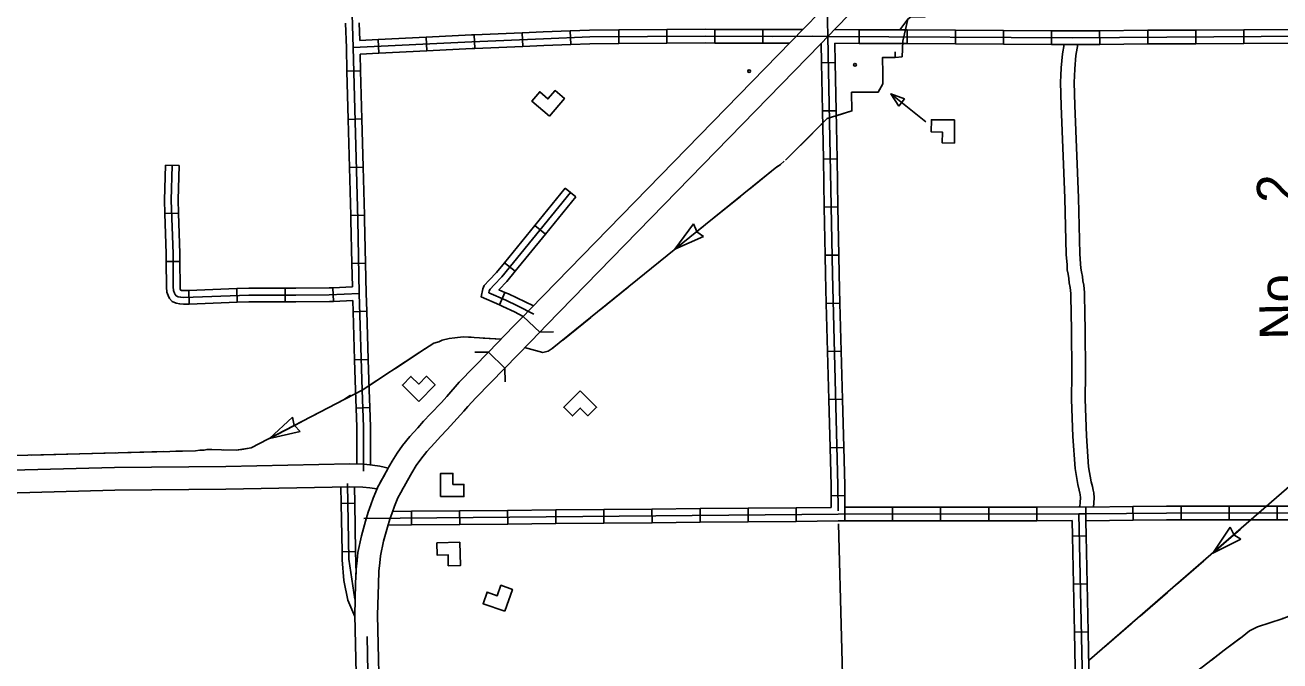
# Model space of a CAD drawing. Extents: x 1164457 to 1439835, y 1590918 to 1773502.
# Drawn here: x 1294282 to 1308056, y 1648927 to 1655904 of the extents above; entities that cross this region are included whole.
import ezdxf

# ---------------------------------------------------------------- set-up
doc = ezdxf.new("R2010")
doc.units = 0
for name, color, linetype in [('Level 10', 7, 'Continuous'), ('Level 15', 7, 'Continuous'), ('Level 32', 7, 'Continuous'), ('Level 37', 7, 'Continuous'), ('Level 43', 7, 'Continuous'), ('Level 46', 7, 'Continuous'), ('Level 5', 7, 'Continuous'), ('Level 58', 7, 'Continuous'), ('R_Draft', 7, 'Continuous')]:
    doc.layers.add(name, color=color, linetype=linetype)

msp = doc.modelspace()

# ---------------------------------------------------------------- linework, layer by layer
at = {"layer": 'Level 10'}
for points in [[(1287307, 1650827), (1287478, 1650833), (1289479, 1650888), (1292591, 1650978), (1295263, 1651049), (1296484, 1651061), (1297847, 1651088), (1298006, 1651084), (1298096, 1651075), (1298177, 1651063), (1298222, 1651053), (1298267, 1651041)], [(1298267, 1651041), (1298145, 1650815), (1298065, 1650827), (1297990, 1650835), (1297847, 1650838), (1296487, 1650811), (1295268, 1650799), (1292598, 1650728), (1289486, 1650639), (1287484, 1650583), (1287317, 1650578), (1287307, 1650827)]]:
    msp.add_lwpolyline(points, dxfattribs=at)
at = {"layer": 'Level 15'}
for points in [[(1304492, 1657218), (1304445, 1657247), (1304386, 1657288), (1304336, 1657326), (1304289, 1657367), (1303005, 1656047), (1302833, 1655869), (1299826, 1652786), (1299750, 1652708), (1299931, 1652535)], [(1299931, 1652535), (1300006, 1652612), (1303012, 1655695), (1303185, 1655873), (1304492, 1657218)], [(1299750, 1652708), (1299649, 1652602), (1299370, 1652316)], [(1299931, 1652535), (1299829, 1652428), (1299549, 1652141)], [(1299549, 1652141), (1299370, 1652316), (1299047, 1651984), (1298910, 1651830), (1298852, 1651763), (1298733, 1651638), (1298657, 1651558), (1298593, 1651485), (1298504, 1651389), (1298426, 1651291), (1298366, 1651206), (1298313, 1651118), (1298262, 1651031), (1298226, 1650965), (1298215, 1650948), (1298185, 1650893), (1298149, 1650826), (1298102, 1650713), (1298076, 1650638), (1298047, 1650560), (1298019, 1650460), (1297975, 1650299), (1297935, 1650115), (1297928, 1650029), (1297915, 1649932), (1297910, 1649776), (1297902, 1649429), (1297926, 1648305)], [(1298176, 1648310), (1298152, 1649429), (1298160, 1649769), (1298164, 1649911), (1298176, 1650003), (1298183, 1650078), (1298218, 1650239), (1298260, 1650393), (1298285, 1650483), (1298311, 1650553), (1298336, 1650623), (1298375, 1650718), (1298405, 1650774), (1298432, 1650824), (1298443, 1650842), (1298479, 1650907), (1298528, 1650990), (1298576, 1651070), (1298626, 1651141), (1298694, 1651226), (1298779, 1651318), (1298841, 1651390), (1298914, 1651466), (1299100, 1651668), (1299144, 1651719), (1299229, 1651813), (1299549, 1652141)]]:
    msp.add_lwpolyline(points, dxfattribs=at)
at = {"layer": 'Level 32'}
for p, q in [((1299740, 1655820), (1299746, 1655670)), ((1300267, 1655841), (1300273, 1655691)), ((1300798, 1655851), (1300799, 1655701)), ((1301326, 1655855), (1301327, 1655705)), ((1301854, 1655857), (1301854, 1655707)), ((1302382, 1655855), (1302382, 1655705)), ((1303438, 1655854), (1303438, 1655704)), ((1303966, 1655851), (1303966, 1655701)), ((1304494, 1655848), (1304494, 1655698)), ((1305022, 1655845), (1305022, 1655695)), ((1305550, 1655842), (1305550, 1655692)), ((1306077, 1655843), (1306078, 1655693)), ((1306605, 1655847), (1306606, 1655697)), ((1307133, 1655850), (1307134, 1655700)), ((1307661, 1655853), (1307662, 1655703)), ((1298157, 1655746), (1298164, 1655597)), ((1298684, 1655772), (1298691, 1655623)), ((1299212, 1655798), (1299218, 1655648)), ((1297815, 1655398), (1297965, 1655402)), ((1303026, 1655490), (1303176, 1655493)), ((1297829, 1654870), (1297979, 1654874)), ((1303036, 1654962), (1303186, 1654965)), ((1303045, 1654434), (1303195, 1654437)), ((1295822, 1654368), (1295972, 1654363)), ((1297843, 1654342), (1297993, 1654346)), ((1300212, 1654115), (1300328, 1654021)), ((1303055, 1653906), (1303205, 1653909)), ((1295816, 1653835), (1295966, 1653840)), ((1297857, 1653814), (1298007, 1653818)), ((1299878, 1653706), (1299994, 1653611)), ((1303065, 1653378), (1303215, 1653381)), ((1295832, 1653309), (1295982, 1653310)), ((1297869, 1653287), (1298019, 1653290)), ((1299544, 1653297), (1299661, 1653202)), ((1296085, 1652843), (1296079, 1652992)), ((1296612, 1652862), (1296607, 1653012)), ((1297137, 1652866), (1297138, 1653016)), ((1297669, 1652872), (1297662, 1653021)), ((1299490, 1652833), (1299550, 1652970)), ((1303077, 1652850), (1303227, 1652854)), ((1297882, 1652758), (1298032, 1652763)), ((1297898, 1652231), (1298048, 1652235)), ((1303091, 1652322), (1303241, 1652326)), ((1297915, 1651702), (1298065, 1651708)), ((1303104, 1651794), (1303254, 1651798)), ((1303118, 1651266), (1303268, 1651270)), ((1303130, 1650740), (1303280, 1650741)), ((1297900, 1650656), (1297750, 1650653)), ((1298523, 1650569), (1298525, 1650419)), ((1299051, 1650574), (1299053, 1650424)), ((1299579, 1650579), (1299581, 1650429)), ((1300107, 1650584), (1300109, 1650434)), ((1300635, 1650589), (1300636, 1650439)), ((1301163, 1650593), (1301164, 1650443)), ((1301691, 1650598), (1301692, 1650448)), ((1302219, 1650603), (1302220, 1650453)), ((1302747, 1650608), (1302748, 1650458)), ((1303281, 1650612), (1303282, 1650462)), ((1303804, 1650613), (1303804, 1650463)), ((1304332, 1650614), (1304332, 1650464)), ((1304860, 1650614), (1304860, 1650464)), ((1305388, 1650615), (1305388, 1650465)), ((1305927, 1650614), (1305925, 1650464)), ((1306443, 1650620), (1306444, 1650470)), ((1306972, 1650624), (1306972, 1650474)), ((1307500, 1650625), (1307500, 1650475)), ((1308028, 1650625), (1308027, 1650475)), ((1305928, 1650301), (1305778, 1650297)), ((1297910, 1650128), (1297761, 1650125)), ((1305940, 1649773), (1305790, 1649769)), ((1305952, 1649245), (1305802, 1649242))]:
    msp.add_line(p, q, dxfattribs=at)
for points in [[(1302807, 1667104), (1302959, 1661013), (1303033, 1658417), (1303054, 1657502), (1303073, 1656547), (1303091, 1655953), (1303095, 1655780), (1303144, 1653171), (1303204, 1650854), (1303207, 1650572)], [(1297686, 1662789), (1297685, 1662713), (1297708, 1661921), (1297717, 1661685), (1297739, 1660934), (1297832, 1657758), (1297851, 1657033), (1297852, 1656795), (1297862, 1656497), (1297865, 1656270), (1297883, 1655658), (1297933, 1653767), (1297951, 1652959), (1297983, 1651898), (1297998, 1651495), (1297998, 1651010)], [(1297800, 1655925), (1297809, 1655656), (1297815, 1655398)], [(1324557, 1655883), (1324257, 1655883), (1323839, 1655874), (1319013, 1655865), (1316871, 1655858), (1313658, 1655846), (1313598, 1655850), (1312841, 1655838), (1311741, 1655835), (1311653, 1655835), (1308369, 1655783), (1305776, 1655766), (1303095, 1655780), (1302923, 1655782), (1302485, 1655780), (1301746, 1655783), (1300481, 1655774), (1299974, 1655754), (1299187, 1655722), (1297883, 1655658)], [(1297950, 1655930), (1297956, 1655737)], [(1299740, 1655820), (1299212, 1655798)], [(1300267, 1655841), (1299971, 1655829), (1299740, 1655820)], [(1300798, 1655851), (1300479, 1655849), (1300267, 1655841)], [(1301326, 1655855), (1300798, 1655851)], [(1301854, 1655857), (1301746, 1655858), (1301326, 1655855)], [(1302382, 1655855), (1301854, 1655857)], [(1302821, 1655856), (1302485, 1655855), (1302382, 1655855)], [(1303438, 1655854), (1303168, 1655855)], [(1303966, 1655851), (1303438, 1655854)], [(1304494, 1655848), (1303966, 1655851)], [(1305022, 1655845), (1304494, 1655848)], [(1305550, 1655842), (1305022, 1655845)], [(1306077, 1655843), (1305776, 1655841), (1305550, 1655842)], [(1306605, 1655847), (1306077, 1655843)], [(1307133, 1655850), (1306605, 1655847)], [(1307661, 1655853), (1307133, 1655850)], [(1308189, 1655857), (1307661, 1655853)], [(1298157, 1655746), (1297956, 1655737)], [(1298684, 1655772), (1298157, 1655746)], [(1299212, 1655798), (1299183, 1655797), (1298684, 1655772)], [(1299746, 1655670), (1299218, 1655648)], [(1300273, 1655691), (1299977, 1655679), (1299746, 1655670)], [(1300799, 1655701), (1300482, 1655699), (1300273, 1655691)], [(1301327, 1655705), (1300799, 1655701)], [(1301854, 1655707), (1301746, 1655708), (1301327, 1655705)], [(1302382, 1655705), (1301854, 1655707)], [(1302674, 1655706), (1302485, 1655705), (1302382, 1655705)], [(1303022, 1655705), (1303026, 1655490)], [(1303438, 1655704), (1303172, 1655705)], [(1303172, 1655705), (1303176, 1655493)], [(1303966, 1655701), (1303438, 1655704)], [(1304494, 1655698), (1303966, 1655701)], [(1305022, 1655695), (1304494, 1655698)], [(1305550, 1655692), (1305022, 1655695)], [(1306078, 1655693), (1305776, 1655691), (1305550, 1655692)], [(1306606, 1655697), (1306078, 1655693)], [(1307134, 1655700), (1306606, 1655697)], [(1307662, 1655703), (1307134, 1655700)], [(1308190, 1655707), (1307662, 1655703)], [(1298164, 1655597), (1297960, 1655587)], [(1297960, 1655587), (1297965, 1655402)], [(1298691, 1655623), (1298164, 1655597)], [(1299218, 1655648), (1299190, 1655647), (1298691, 1655623)], [(1297815, 1655398), (1297829, 1654870)], [(1297965, 1655402), (1297979, 1654874)], [(1303026, 1655490), (1303036, 1654962)], [(1303176, 1655493), (1303186, 1654965)], [(1297829, 1654870), (1297843, 1654342)], [(1297979, 1654874), (1297993, 1654346)], [(1303036, 1654962), (1303045, 1654434)], [(1303186, 1654965), (1303195, 1654437)], [(1303045, 1654434), (1303055, 1653906)], [(1303195, 1654437), (1303205, 1653909)], [(1295822, 1654368), (1295811, 1653984), (1295816, 1653835)], [(1295897, 1654365), (1295886, 1653984), (1295906, 1653395), (1295908, 1653033), (1295913, 1652990), (1295921, 1652964), (1295930, 1652946), (1295941, 1652933), (1295964, 1652923), (1295990, 1652918), (1296023, 1652915), (1296738, 1652942), (1297256, 1652941), (1297621, 1652945), (1297951, 1652959)], [(1295972, 1654363), (1295961, 1653985), (1295966, 1653840)], [(1297843, 1654342), (1297857, 1653814)], [(1297993, 1654346), (1298007, 1653818)], [(1300270, 1654068), (1299514, 1653140), (1299432, 1653054), (1299386, 1653005), (1299378, 1652988), (1299374, 1652966)], [(1300212, 1654115), (1299878, 1653706)], [(1300328, 1654021), (1299994, 1653611)], [(1303055, 1653906), (1303065, 1653378)], [(1303205, 1653909), (1303215, 1653381)], [(1295816, 1653835), (1295831, 1653394), (1295832, 1653309)], [(1295966, 1653840), (1295981, 1653397), (1295982, 1653310)], [(1297857, 1653814), (1297858, 1653765), (1297869, 1653287)], [(1298007, 1653818), (1298008, 1653769), (1298019, 1653290)], [(1299878, 1653706), (1299544, 1653297)], [(1299994, 1653611), (1299661, 1653202)], [(1303065, 1653378), (1303069, 1653169), (1303077, 1652850)], [(1303215, 1653381), (1303219, 1653172), (1303227, 1652854)], [(1295832, 1653309), (1295833, 1653029), (1295839, 1652974), (1295851, 1652935), (1295867, 1652903), (1295896, 1652871), (1295942, 1652851), (1295980, 1652844), (1296021, 1652840), (1296085, 1652843)], [(1295982, 1653310), (1295983, 1653038), (1295986, 1653005), (1295990, 1652995), (1296000, 1652993), (1296025, 1652990), (1296079, 1652992)], [(1297869, 1653287), (1297875, 1653031)], [(1298019, 1653290), (1298026, 1652961), (1298032, 1652763)], [(1299544, 1653297), (1299457, 1653190), (1299377, 1653106), (1299323, 1653047), (1299306, 1653010), (1299289, 1652921), (1299490, 1652833)], [(1299661, 1653202), (1299570, 1653091), (1299487, 1653003), (1299484, 1653000), (1299550, 1652970)], [(1296079, 1652992), (1296607, 1653012)], [(1296607, 1653012), (1296737, 1653017), (1297138, 1653016)], [(1297138, 1653016), (1297256, 1653016), (1297619, 1653020), (1297662, 1653021)], [(1297662, 1653021), (1297875, 1653031)], [(1299374, 1652966), (1299558, 1652886), (1299688, 1652825), (1299868, 1652731)], [(1299550, 1652970), (1299588, 1652954), (1299863, 1652825)], [(1296085, 1652843), (1296612, 1652862)], [(1296612, 1652862), (1296739, 1652867), (1297137, 1652866)], [(1297137, 1652866), (1297256, 1652866), (1297623, 1652870), (1297669, 1652872)], [(1297669, 1652872), (1297879, 1652881)], [(1297879, 1652881), (1297882, 1652758)], [(1299490, 1652833), (1299527, 1652817), (1299655, 1652757), (1299750, 1652708)], [(1303077, 1652850), (1303091, 1652322)], [(1303227, 1652854), (1303241, 1652326)], [(1297882, 1652758), (1297898, 1652231)], [(1298032, 1652763), (1298048, 1652235)], [(1297898, 1652231), (1297908, 1651896), (1297915, 1651702)], [(1298048, 1652235), (1298058, 1651901), (1298065, 1651708)], [(1303091, 1652322), (1303104, 1651794)], [(1303241, 1652326), (1303254, 1651798)], [(1297915, 1651702), (1297923, 1651493), (1297923, 1651086)], [(1298065, 1651708), (1298073, 1651496), (1298073, 1651078)], [(1303104, 1651794), (1303118, 1651266)], [(1303254, 1651798), (1303268, 1651270)], [(1303118, 1651266), (1303129, 1650852), (1303130, 1650740)], [(1303268, 1651270), (1303279, 1650855), (1303280, 1650741)], [(1297900, 1649603), (1297837, 1650042), (1297821, 1650866), (1297821, 1650874)], [(1297750, 1650653), (1297747, 1650836)], [(1297900, 1650656), (1297897, 1650837)], [(1303130, 1650740), (1303131, 1650611)], [(1303280, 1650741), (1303281, 1650612)], [(1297761, 1650125), (1297750, 1650653)], [(1297910, 1650128), (1297900, 1650656)], [(1298523, 1650569), (1298316, 1650568)], [(1299051, 1650574), (1298523, 1650569)], [(1299579, 1650579), (1299051, 1650574)], [(1300107, 1650584), (1299579, 1650579)], [(1300635, 1650589), (1300107, 1650584)], [(1301163, 1650593), (1300635, 1650589)], [(1301691, 1650598), (1301163, 1650593)], [(1302219, 1650603), (1301691, 1650598)], [(1302747, 1650608), (1302219, 1650603)], [(1303131, 1650611), (1302747, 1650608)], [(1303804, 1650613), (1303281, 1650612)], [(1304332, 1650614), (1303804, 1650613)], [(1304860, 1650614), (1304332, 1650614)], [(1305388, 1650615), (1304860, 1650614)], [(1305917, 1650615), (1305849, 1650616), (1305388, 1650615)], [(1306443, 1650620), (1305933, 1650615), (1305917, 1650615)], [(1306972, 1650624), (1306811, 1650624), (1306443, 1650620)], [(1307500, 1650625), (1306972, 1650624)], [(1308028, 1650625), (1307827, 1650625), (1307500, 1650625)], [(1308499, 1650624), (1308028, 1650625)], [(1308663, 1650548), (1307827, 1650550), (1306811, 1650549), (1305932, 1650540), (1305848, 1650541), (1303207, 1650537), (1298001, 1650490)], [(1300109, 1650434), (1299581, 1650429)], [(1300636, 1650439), (1300109, 1650434)], [(1301164, 1650443), (1300636, 1650439)], [(1301692, 1650448), (1301164, 1650443)], [(1302220, 1650453), (1301692, 1650448)], [(1302748, 1650458), (1302220, 1650453)], [(1303276, 1650462), (1303208, 1650462), (1302748, 1650458)], [(1303804, 1650463), (1303276, 1650462)], [(1304332, 1650464), (1303804, 1650463)], [(1304860, 1650464), (1304332, 1650464)], [(1305388, 1650465), (1304860, 1650464)], [(1305775, 1650466), (1305388, 1650465)], [(1305778, 1650297), (1305775, 1650466)], [(1305977, 1644999), (1305969, 1645293), (1305954, 1646172), (1305885, 1648850), (1305848, 1650541)], [(1306444, 1650470), (1305925, 1650464)], [(1305928, 1650301), (1305925, 1650464)], [(1306972, 1650474), (1306812, 1650474), (1306444, 1650470)], [(1307500, 1650475), (1306972, 1650474)], [(1308027, 1650475), (1307827, 1650475), (1307500, 1650475)], [(1308555, 1650474), (1308027, 1650475)], [(1298525, 1650419), (1298266, 1650417)], [(1299053, 1650424), (1298525, 1650419)], [(1299581, 1650429), (1299053, 1650424)], [(1305790, 1649769), (1305778, 1650297)], [(1305940, 1649773), (1305928, 1650301)], [(1297902, 1649413), (1297826, 1649593), (1297782, 1649810), (1297762, 1650036), (1297761, 1650125)], [(1297915, 1649880), (1297910, 1650128)], [(1305802, 1649242), (1305790, 1649769)], [(1305952, 1649245), (1305940, 1649773)], [(1305814, 1648713), (1305810, 1648849), (1305802, 1649242)], [(1305964, 1648717), (1305960, 1648852), (1305952, 1649245)]]:
    msp.add_lwpolyline(points, dxfattribs=at)
at = {"layer": 'Level 37'}
for points in [[(1299750, 1652708), (1299750, 1652708)], [(1300081, 1652538), (1299931, 1652535)], [(1299220, 1652314), (1299370, 1652316)], [(1299549, 1652141), (1299551, 1651991)]]:
    msp.add_lwpolyline(points, dxfattribs=at)
at = {"layer": 'Level 43'}
for p, q in [((1301416, 1653444), (1301618, 1653722)), ((1301618, 1653722), (1301655, 1653638)), ((1301729, 1653584), (1301656, 1653637)), ((1301416, 1653444), (1301729, 1653584)), ((1296964, 1651369), (1297218, 1651600)), ((1297218, 1651600), (1297237, 1651511)), ((1296964, 1651369), (1297300, 1651443)), ((1297300, 1651443), (1297238, 1651510)), ((1307319, 1650110), (1307511, 1650395)), ((1307511, 1650395), (1307551, 1650313)), ((1307628, 1650261), (1307552, 1650312)), ((1307319, 1650110), (1307628, 1650261))]:
    msp.add_line(p, q, dxfattribs=at)
for points in [[(1305117, 1657484), (1304986, 1657249), (1304940, 1657189), (1304876, 1657108), (1304797, 1657003), (1304489, 1656573), (1304465, 1656536), (1304456, 1656510), (1304449, 1656452), (1304434, 1656320), (1304369, 1656237), (1304178, 1656010), (1304161, 1655995), (1304143, 1655995), (1304016, 1655995), (1304002, 1655990), (1303972, 1655971), (1303918, 1655727)], [(1304043, 1655995), (1304016, 1655995), (1304002, 1655990), (1303972, 1655971), (1303883, 1655851)], [(1308545, 1655877), (1308435, 1655509), (1308422, 1655221), (1308429, 1654921), (1308495, 1651292), (1308493, 1651212), (1308481, 1651168), (1308467, 1651129), (1308454, 1651103), (1308322, 1650982), (1307827, 1650550), (1305968, 1648939)], [(1303918, 1655727), (1303909, 1655557), (1303834, 1655550), (1303695, 1655549), (1303698, 1655372), (1303697, 1655259), (1303647, 1655169), (1303569, 1655169), (1303531, 1655168), (1303528, 1655168)], [(1303832, 1655609), (1303834, 1655550), (1303695, 1655549), (1303698, 1655372), (1303698, 1655338)], [(1303528, 1655168), (1303354, 1655167), (1303358, 1654962), (1303087, 1654878)], [(1303499, 1655168), (1303354, 1655167), (1303355, 1655113)], [(1303671, 1655213), (1303647, 1655169), (1303569, 1655169), (1303531, 1655168), (1303528, 1655168), (1303499, 1655168)], [(1303358, 1654981), (1303358, 1654962), (1303187, 1654909)], [(1303087, 1654878), (1302631, 1654423)], [(1302928, 1654719), (1302647, 1654439)], [(1303038, 1654829), (1303021, 1654812)], [(1302613, 1654412), (1302573, 1654373), (1302516, 1654334), (1300069, 1652355), (1300023, 1652326), (1299964, 1652312), (1299763, 1652367)], [(1302547, 1654355), (1302516, 1654334), (1302237, 1654108)], [(1302134, 1654025), (1301826, 1653776)], [(1301724, 1653693), (1301416, 1653444)], [(1301313, 1653361), (1301159, 1653237)], [(1301159, 1653237), (1301005, 1653112)], [(1300903, 1653029), (1300595, 1652780)], [(1300492, 1652697), (1300184, 1652448)], [(1299509, 1652458), (1299090, 1652484), (1298998, 1652471), (1298939, 1652464), (1298859, 1652446), (1298825, 1652430), (1298770, 1652415), (1298616, 1652314), (1297983, 1651898), (1296765, 1651265)], [(1299179, 1652478), (1299090, 1652484), (1298998, 1652471), (1298939, 1652464), (1298859, 1652446), (1298825, 1652430), (1298792, 1652421)], [(1299509, 1652458), (1299311, 1652470)], [(1300082, 1652365), (1300069, 1652355), (1300023, 1652326), (1299964, 1652312), (1299763, 1652367)], [(1298678, 1652355), (1298616, 1652314), (1298347, 1652137)], [(1298237, 1652065), (1298057, 1651946)], [(1297853, 1651842), (1297784, 1651795), (1297433, 1651612)], [(1297316, 1651551), (1296964, 1651369)], [(1296765, 1651265), (1296601, 1651239), (1296278, 1651247), (1296247, 1651240), (1296201, 1651239), (1296154, 1651233), (1292609, 1651141), (1291941, 1651119), (1287455, 1651006), (1287398, 1651010)], [(1296847, 1651308), (1296765, 1651265), (1296661, 1651248)], [(1294750, 1651197), (1294354, 1651186)], [(1295277, 1651211), (1294882, 1651200)], [(1295805, 1651224), (1295409, 1651214)], [(1296332, 1651246), (1296278, 1651247), (1296247, 1651240), (1296201, 1651239), (1296154, 1651233), (1295937, 1651228)], [(1296661, 1651248), (1296601, 1651239), (1296464, 1651242)], [(1308017, 1650716), (1307913, 1650625)], [(1307619, 1650369), (1307469, 1650240)], [(1307469, 1650240), (1307319, 1650110)], [(1307220, 1650024), (1306920, 1649764)], [(1306821, 1649678), (1306521, 1649418)], [(1308402, 1649511), (1308080, 1649390), (1307809, 1649302), (1307721, 1649257), (1307641, 1649192), (1307446, 1649046), (1307267, 1648904), (1307018, 1648714), (1306909, 1648621), (1306872, 1648597), (1306829, 1648584), (1306720, 1648568), (1306437, 1648523), (1306043, 1648481), (1305655, 1648404)], [(1306422, 1649332), (1306122, 1649073)], [(1308092, 1649395), (1308080, 1649390), (1307809, 1649302), (1307722, 1649258)], [(1307619, 1649175), (1307446, 1649046), (1307305, 1648934)], [(1306023, 1648986), (1305968, 1648939)]]:
    msp.add_lwpolyline(points, dxfattribs=at)
at = {"layer": 'Level 46'}
for points in [[(1305687, 1655692), (1305669, 1655588), (1305655, 1655437), (1305650, 1655351), (1305649, 1655278), (1305656, 1655018), (1305695, 1654004), (1305710, 1653387), (1305720, 1653272), (1305723, 1653219), (1305731, 1653171), (1305739, 1653124), (1305745, 1653075), (1305755, 1653026), (1305762, 1652959), (1305765, 1652713), (1305767, 1652585), (1305771, 1652072), (1305770, 1651797), (1305785, 1651390), (1305808, 1651038), (1305837, 1650861), (1305852, 1650802), (1305862, 1650766), (1305864, 1650754), (1305866, 1650717), (1305864, 1650669), (1305861, 1650616)], [(1305839, 1655691), (1305818, 1655569), (1305805, 1655426), (1305800, 1655345), (1305799, 1655279), (1305806, 1655022), (1305845, 1654009), (1305860, 1653395), (1305869, 1653283), (1305872, 1653237), (1305879, 1653197), (1305888, 1653145), (1305893, 1653099), (1305904, 1653049), (1305912, 1652968), (1305915, 1652715), (1305917, 1652586), (1305921, 1652072), (1305920, 1651799), (1305935, 1651398), (1305957, 1651055), (1305984, 1650892), (1305998, 1650840), (1306008, 1650799), (1306013, 1650772), (1306016, 1650718), (1306014, 1650663), (1306012, 1650615)]]:
    msp.add_lwpolyline(points, dxfattribs=at)
at = {"layer": 'Level 5'}
msp.add_lwpolyline([(1303277, 1647944), (1303212, 1650430)], dxfattribs=at)
at = {"layer": 'Level 58'}
for points in [[(1300038, 1654906), (1300202, 1655100), (1300100, 1655186), (1300022, 1655095), (1299931, 1655172), (1299844, 1655070)], [(1303872, 1655014), (1303935, 1655094), (1303784, 1655149)], [(1304486, 1654863), (1304232, 1654866), (1304230, 1654732), (1304351, 1654731), (1304350, 1654611), (1304483, 1654609)], [(1298604, 1651775), (1298783, 1651956), (1298687, 1652050), (1298603, 1651965), (1298517, 1652049), (1298424, 1651954)], [(1300376, 1651891), (1300196, 1651711), (1300291, 1651616), (1300376, 1651701), (1300461, 1651617), (1300555, 1651711)], [(1298844, 1650730), (1299099, 1650730), (1299099, 1650864), (1298978, 1650864), (1298978, 1650984), (1298844, 1650984)], [(1299056, 1650228), (1298802, 1650222), (1298805, 1650088), (1298926, 1650091), (1298928, 1649971), (1299062, 1649974)], [(1299549, 1649472), (1299632, 1649712), (1299505, 1649756), (1299466, 1649642), (1299353, 1649681), (1299309, 1649554)]]:
    msp.add_lwpolyline(points, close=True, dxfattribs=at)
msp.add_lwpolyline([(1304169, 1654844), (1303784, 1655149)], dxfattribs=at)
for centre in [(1302230, 1655400), (1303392, 1655469)]:
    msp.add_circle(centre, 15, dxfattribs=at)
at = {"layer": 'R_Draft'}
msp.add_line((1298037, 1649195), (1298080, 1646983), dxfattribs=at)

# ---------------------------------------------------------------- texts
at = {"layer": 'Level 43'}
msp.add_text('No.    2', height=422, rotation=91.0966, dxfattribs=at).set_placement((1308258, 1652454))

doc.saveas('drawing.dxf')
